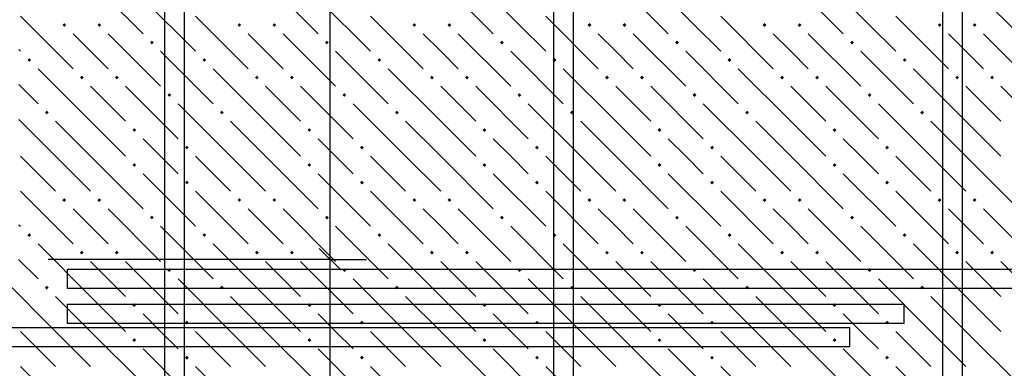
# Model space of a CAD drawing. Header units: millimetres. Extents: x 40580 to 1930067, y -240640 to 81020.
# Tile 440 of 656: x 1126455 to 1129829, y -189775 to -188580. Entities that reach past the tile are written whole.
import ezdxf

# ---------------------------------------------------------------- set-up
doc = ezdxf.new("R2010")
doc.units = ezdxf.units.MM
for name, color, linetype, lineweight in [('Standard', 7, 'Continuous', 25), ('ЖБ Перекрытие верхний уровень', 7, 'Continuous', 35), ('Ребро вкладыша арматура S1', 52, 'Continuous', 25), ('Фоновоя арматура Х1', 52, 'Continuous', 25)]:
    doc.layers.add(name, color=color, linetype=linetype, lineweight=lineweight)

msp = doc.modelspace()

# ---------------------------------------------------------------- hatches: boundary and pattern name
at = {"layer": 'ЖБ Перекрытие верхний уровень', "linetype": 'Continuous', "lineweight": -3, "transparency": 33554687}
for points in [[(1126600.9, -188598.3), (1126607.4, -188591.8), (1126613.9, -188598.3), (1126607.4, -188604.8)], [(1126720.9, -188598.3), (1126727.4, -188591.8), (1126733.9, -188598.3), (1126727.4, -188604.8)], [(1127200.9, -188598.3), (1127207.4, -188591.8), (1127213.9, -188598.3), (1127207.4, -188604.8)], [(1127320.9, -188598.3), (1127327.4, -188591.8), (1127333.9, -188598.3), (1127327.4, -188604.8)], [(1127800.9, -188598.3), (1127807.4, -188591.8), (1127813.9, -188598.3), (1127807.4, -188604.8)], [(1127920.9, -188598.3), (1127927.4, -188591.8), (1127933.9, -188598.3), (1127927.4, -188604.8)], [(1128400.9, -188598.3), (1128407.4, -188591.8), (1128413.9, -188598.3), (1128407.4, -188604.8)], [(1128520.9, -188598.3), (1128527.4, -188591.8), (1128533.9, -188598.3), (1128527.4, -188604.8)], [(1129000.9, -188598.3), (1129007.4, -188591.8), (1129013.9, -188598.3), (1129007.4, -188604.8)], [(1129120.9, -188598.3), (1129127.4, -188591.8), (1129133.9, -188598.3), (1129127.4, -188604.8)], [(1129600.9, -188598.3), (1129607.4, -188591.8), (1129613.9, -188598.3), (1129607.4, -188604.8)], [(1129720.9, -188598.3), (1129727.4, -188591.8), (1129733.9, -188598.3), (1129727.4, -188604.8)], [(1126900.9, -188658.3), (1126907.4, -188651.8), (1126913.9, -188658.3), (1126907.4, -188664.8)], [(1127500.9, -188658.3), (1127507.4, -188651.8), (1127513.9, -188658.3), (1127507.4, -188664.8)], [(1128100.9, -188658.3), (1128107.4, -188651.8), (1128113.9, -188658.3), (1128107.4, -188664.8)], [(1128700.9, -188658.3), (1128707.4, -188651.8), (1128713.9, -188658.3), (1128707.4, -188664.8)], [(1129300.9, -188658.3), (1129307.4, -188651.8), (1129313.9, -188658.3), (1129307.4, -188664.8)], [(1126480.9, -188718.3), (1126487.4, -188711.8), (1126493.9, -188718.3), (1126487.4, -188724.8)], [(1127080.9, -188718.3), (1127087.4, -188711.8), (1127093.9, -188718.3), (1127087.4, -188724.8)], [(1127680.9, -188718.3), (1127687.4, -188711.8), (1127693.9, -188718.3), (1127687.4, -188724.8)], [(1128280.9, -188718.3), (1128287.4, -188711.8), (1128293.9, -188718.3), (1128287.4, -188724.8)], [(1128880.9, -188718.3), (1128887.4, -188711.8), (1128893.9, -188718.3), (1128887.4, -188724.8)], [(1129480.9, -188718.3), (1129487.4, -188711.8), (1129493.9, -188718.3), (1129487.4, -188724.8)], [(1126660.9, -188778.3), (1126667.4, -188771.8), (1126673.9, -188778.3), (1126667.4, -188784.8)], [(1126780.9, -188778.3), (1126787.4, -188771.8), (1126793.9, -188778.3), (1126787.4, -188784.8)], [(1127260.9, -188778.3), (1127267.4, -188771.8), (1127273.9, -188778.3), (1127267.4, -188784.8)], [(1127380.9, -188778.3), (1127387.4, -188771.8), (1127393.9, -188778.3), (1127387.4, -188784.8)], [(1127860.9, -188778.3), (1127867.4, -188771.8), (1127873.9, -188778.3), (1127867.4, -188784.8)], [(1127980.9, -188778.3), (1127987.4, -188771.8), (1127993.9, -188778.3), (1127987.4, -188784.8)], [(1128460.9, -188778.3), (1128467.4, -188771.8), (1128473.9, -188778.3), (1128467.4, -188784.8)], [(1128580.9, -188778.3), (1128587.4, -188771.8), (1128593.9, -188778.3), (1128587.4, -188784.8)], [(1129060.9, -188778.3), (1129067.4, -188771.8), (1129073.9, -188778.3), (1129067.4, -188784.8)], [(1129180.9, -188778.3), (1129187.4, -188771.8), (1129193.9, -188778.3), (1129187.4, -188784.8)], [(1129660.9, -188778.3), (1129667.4, -188771.8), (1129673.9, -188778.3), (1129667.4, -188784.8)], [(1129780.9, -188778.3), (1129787.4, -188771.8), (1129793.9, -188778.3), (1129787.4, -188784.8)], [(1126960.9, -188838.3), (1126967.4, -188831.8), (1126973.9, -188838.3), (1126967.4, -188844.8)], [(1127560.9, -188838.3), (1127567.4, -188831.8), (1127573.9, -188838.3), (1127567.4, -188844.8)], [(1128160.9, -188838.3), (1128167.4, -188831.8), (1128173.9, -188838.3), (1128167.4, -188844.8)], [(1128760.9, -188838.3), (1128767.4, -188831.8), (1128773.9, -188838.3), (1128767.4, -188844.8)], [(1129360.9, -188838.3), (1129367.4, -188831.8), (1129373.9, -188838.3), (1129367.4, -188844.8)], [(1126540.9, -188898.3), (1126547.4, -188891.8), (1126553.9, -188898.3), (1126547.4, -188904.8)], [(1127140.9, -188898.3), (1127147.4, -188891.8), (1127153.9, -188898.3), (1127147.4, -188904.8)], [(1127740.9, -188898.3), (1127747.4, -188891.8), (1127753.9, -188898.3), (1127747.4, -188904.8)], [(1128340.9, -188898.3), (1128347.4, -188891.8), (1128353.9, -188898.3), (1128347.4, -188904.8)], [(1128940.9, -188898.3), (1128947.4, -188891.8), (1128953.9, -188898.3), (1128947.4, -188904.8)], [(1129540.9, -188898.3), (1129547.4, -188891.8), (1129553.9, -188898.3), (1129547.4, -188904.8)], [(1126840.9, -188958.3), (1126847.4, -188951.8), (1126853.9, -188958.3), (1126847.4, -188964.8)], [(1127440.9, -188958.3), (1127447.4, -188951.8), (1127453.9, -188958.3), (1127447.4, -188964.8)], [(1128040.9, -188958.3), (1128047.4, -188951.8), (1128053.9, -188958.3), (1128047.4, -188964.8)], [(1128640.9, -188958.3), (1128647.4, -188951.8), (1128653.9, -188958.3), (1128647.4, -188964.8)], [(1129240.9, -188958.3), (1129247.4, -188951.8), (1129253.9, -188958.3), (1129247.4, -188964.8)], [(1127020.9, -189018.3), (1127027.4, -189011.8), (1127033.9, -189018.3), (1127027.4, -189024.8)], [(1127620.9, -189018.3), (1127627.4, -189011.8), (1127633.9, -189018.3), (1127627.4, -189024.8)], [(1128220.9, -189018.3), (1128227.4, -189011.8), (1128233.9, -189018.3), (1128227.4, -189024.8)], [(1128820.9, -189018.3), (1128827.4, -189011.8), (1128833.9, -189018.3), (1128827.4, -189024.8)], [(1129420.9, -189018.3), (1129427.4, -189011.8), (1129433.9, -189018.3), (1129427.4, -189024.8)], [(1126840.9, -189078.3), (1126847.4, -189071.8), (1126853.9, -189078.3), (1126847.4, -189084.8)], [(1127440.9, -189078.3), (1127447.4, -189071.8), (1127453.9, -189078.3), (1127447.4, -189084.8)], [(1128040.9, -189078.3), (1128047.4, -189071.8), (1128053.9, -189078.3), (1128047.4, -189084.8)], [(1128640.9, -189078.3), (1128647.4, -189071.8), (1128653.9, -189078.3), (1128647.4, -189084.8)], [(1129240.9, -189078.3), (1129247.4, -189071.8), (1129253.9, -189078.3), (1129247.4, -189084.8)], [(1127020.9, -189138.3), (1127027.4, -189131.8), (1127033.9, -189138.3), (1127027.4, -189144.8)], [(1127620.9, -189138.3), (1127627.4, -189131.8), (1127633.9, -189138.3), (1127627.4, -189144.8)], [(1128220.9, -189138.3), (1128227.4, -189131.8), (1128233.9, -189138.3), (1128227.4, -189144.8)], [(1128820.9, -189138.3), (1128827.4, -189131.8), (1128833.9, -189138.3), (1128827.4, -189144.8)], [(1129420.9, -189138.3), (1129427.4, -189131.8), (1129433.9, -189138.3), (1129427.4, -189144.8)], [(1126600.9, -189198.3), (1126607.4, -189191.8), (1126613.9, -189198.3), (1126607.4, -189204.8)], [(1126720.9, -189198.3), (1126727.4, -189191.8), (1126733.9, -189198.3), (1126727.4, -189204.8)], [(1127200.9, -189198.3), (1127207.4, -189191.8), (1127213.9, -189198.3), (1127207.4, -189204.8)], [(1127320.9, -189198.3), (1127327.4, -189191.8), (1127333.9, -189198.3), (1127327.4, -189204.8)], [(1127800.9, -189198.3), (1127807.4, -189191.8), (1127813.9, -189198.3), (1127807.4, -189204.8)], [(1127920.9, -189198.3), (1127927.4, -189191.8), (1127933.9, -189198.3), (1127927.4, -189204.8)], [(1128400.9, -189198.3), (1128407.4, -189191.8), (1128413.9, -189198.3), (1128407.4, -189204.8)], [(1128520.9, -189198.3), (1128527.4, -189191.8), (1128533.9, -189198.3), (1128527.4, -189204.8)], [(1129000.9, -189198.3), (1129007.4, -189191.8), (1129013.9, -189198.3), (1129007.4, -189204.8)], [(1129120.9, -189198.3), (1129127.4, -189191.8), (1129133.9, -189198.3), (1129127.4, -189204.8)], [(1129600.9, -189198.3), (1129607.4, -189191.8), (1129613.9, -189198.3), (1129607.4, -189204.8)], [(1129720.9, -189198.3), (1129727.4, -189191.8), (1129733.9, -189198.3), (1129727.4, -189204.8)], [(1126900.9, -189258.3), (1126907.4, -189251.8), (1126913.9, -189258.3), (1126907.4, -189264.8)], [(1127500.9, -189258.3), (1127507.4, -189251.8), (1127513.9, -189258.3), (1127507.4, -189264.8)], [(1128100.9, -189258.3), (1128107.4, -189251.8), (1128113.9, -189258.3), (1128107.4, -189264.8)], [(1128700.9, -189258.3), (1128707.4, -189251.8), (1128713.9, -189258.3), (1128707.4, -189264.8)], [(1129300.9, -189258.3), (1129307.4, -189251.8), (1129313.9, -189258.3), (1129307.4, -189264.8)], [(1126480.9, -189318.3), (1126487.4, -189311.8), (1126493.9, -189318.3), (1126487.4, -189324.8)], [(1127080.9, -189318.3), (1127087.4, -189311.8), (1127093.9, -189318.3), (1127087.4, -189324.8)], [(1127680.9, -189318.3), (1127687.4, -189311.8), (1127693.9, -189318.3), (1127687.4, -189324.8)], [(1128280.9, -189318.3), (1128287.4, -189311.8), (1128293.9, -189318.3), (1128287.4, -189324.8)], [(1128880.9, -189318.3), (1128887.4, -189311.8), (1128893.9, -189318.3), (1128887.4, -189324.8)], [(1129480.9, -189318.3), (1129487.4, -189311.8), (1129493.9, -189318.3), (1129487.4, -189324.8)], [(1126660.9, -189378.3), (1126667.4, -189371.8), (1126673.9, -189378.3), (1126667.4, -189384.8)], [(1126780.9, -189378.3), (1126787.4, -189371.8), (1126793.9, -189378.3), (1126787.4, -189384.8)], [(1127260.9, -189378.3), (1127267.4, -189371.8), (1127273.9, -189378.3), (1127267.4, -189384.8)], [(1127380.9, -189378.3), (1127387.4, -189371.8), (1127393.9, -189378.3), (1127387.4, -189384.8)], [(1127860.9, -189378.3), (1127867.4, -189371.8), (1127873.9, -189378.3), (1127867.4, -189384.8)], [(1127980.9, -189378.3), (1127987.4, -189371.8), (1127993.9, -189378.3), (1127987.4, -189384.8)], [(1128460.9, -189378.3), (1128467.4, -189371.8), (1128473.9, -189378.3), (1128467.4, -189384.8)], [(1128580.9, -189378.3), (1128587.4, -189371.8), (1128593.9, -189378.3), (1128587.4, -189384.8)], [(1129060.9, -189378.3), (1129067.4, -189371.8), (1129073.9, -189378.3), (1129067.4, -189384.8)], [(1129180.9, -189378.3), (1129187.4, -189371.8), (1129193.9, -189378.3), (1129187.4, -189384.8)], [(1129660.9, -189378.3), (1129667.4, -189371.8), (1129673.9, -189378.3), (1129667.4, -189384.8)], [(1129780.9, -189378.3), (1129787.4, -189371.8), (1129793.9, -189378.3), (1129787.4, -189384.8)], [(1126960.9, -189438.3), (1126967.4, -189431.8), (1126973.9, -189438.3), (1126967.4, -189444.8)], [(1127560.9, -189438.3), (1127567.4, -189431.8), (1127573.9, -189438.3), (1127567.4, -189444.8)], [(1128160.9, -189438.3), (1128167.4, -189431.8), (1128173.9, -189438.3), (1128167.4, -189444.8)], [(1128760.9, -189438.3), (1128767.4, -189431.8), (1128773.9, -189438.3), (1128767.4, -189444.8)], [(1129360.9, -189438.3), (1129367.4, -189431.8), (1129373.9, -189438.3), (1129367.4, -189444.8)], [(1126540.9, -189498.3), (1126547.4, -189491.8), (1126553.9, -189498.3), (1126547.4, -189504.8)], [(1127140.9, -189498.3), (1127147.4, -189491.8), (1127153.9, -189498.3), (1127147.4, -189504.8)], [(1127740.9, -189498.3), (1127747.4, -189491.8), (1127753.9, -189498.3), (1127747.4, -189504.8)], [(1128340.9, -189498.3), (1128347.4, -189491.8), (1128353.9, -189498.3), (1128347.4, -189504.8)], [(1128940.9, -189498.3), (1128947.4, -189491.8), (1128953.9, -189498.3), (1128947.4, -189504.8)], [(1129540.9, -189498.3), (1129547.4, -189491.8), (1129553.9, -189498.3), (1129547.4, -189504.8)], [(1126840.9, -189558.3), (1126847.4, -189551.8), (1126853.9, -189558.3), (1126847.4, -189564.8)], [(1127440.9, -189558.3), (1127447.4, -189551.8), (1127453.9, -189558.3), (1127447.4, -189564.8)], [(1128040.9, -189558.3), (1128047.4, -189551.8), (1128053.9, -189558.3), (1128047.4, -189564.8)], [(1128640.9, -189558.3), (1128647.4, -189551.8), (1128653.9, -189558.3), (1128647.4, -189564.8)], [(1129240.9, -189558.3), (1129247.4, -189551.8), (1129253.9, -189558.3), (1129247.4, -189564.8)], [(1127020.9, -189618.3), (1127027.4, -189611.8), (1127033.9, -189618.3), (1127027.4, -189624.8)], [(1127620.9, -189618.3), (1127627.4, -189611.8), (1127633.9, -189618.3), (1127627.4, -189624.8)], [(1128220.9, -189618.3), (1128227.4, -189611.8), (1128233.9, -189618.3), (1128227.4, -189624.8)], [(1128820.9, -189618.3), (1128827.4, -189611.8), (1128833.9, -189618.3), (1128827.4, -189624.8)], [(1129420.9, -189618.3), (1129427.4, -189611.8), (1129433.9, -189618.3), (1129427.4, -189624.8)], [(1126840.9, -189678.3), (1126847.4, -189671.8), (1126853.9, -189678.3), (1126847.4, -189684.8)], [(1127440.9, -189678.3), (1127447.4, -189671.8), (1127453.9, -189678.3), (1127447.4, -189684.8)], [(1128040.9, -189678.3), (1128047.4, -189671.8), (1128053.9, -189678.3), (1128047.4, -189684.8)], [(1128640.9, -189678.3), (1128647.4, -189671.8), (1128653.9, -189678.3), (1128647.4, -189684.8)], [(1129240.9, -189678.3), (1129247.4, -189671.8), (1129253.9, -189678.3), (1129247.4, -189684.8)], [(1127020.9, -189738.3), (1127027.4, -189731.8), (1127033.9, -189738.3), (1127027.4, -189744.8)], [(1127620.9, -189738.3), (1127627.4, -189731.8), (1127633.9, -189738.3), (1127627.4, -189744.8)], [(1128220.9, -189738.3), (1128227.4, -189731.8), (1128233.9, -189738.3), (1128227.4, -189744.8)], [(1128820.9, -189738.3), (1128827.4, -189731.8), (1128833.9, -189738.3), (1128827.4, -189744.8)], [(1129420.9, -189738.3), (1129427.4, -189731.8), (1129433.9, -189738.3), (1129427.4, -189744.8)]]:
    msp.add_hatch(color=7, dxfattribs=at).paths.add_polyline_path(points, flags=16)

# ---------------------------------------------------------------- linework, layer by layer
at = {"color": 38, "linetype": 'Continuous', "lineweight": 25, "true_color": 0x5f1e0f, "transparency": 33554687}
msp.add_lwpolyline([(1126618.4, -189554.9), (1129485.1, -189554.9), (1129485.1, -189621.6), (1126618.4, -189621.6), (1126618.4, -189554.9)], dxfattribs=at)
at = {"layer": 'Standard', "color": 7, "linetype": 'Continuous', "lineweight": -3, "transparency": 33554687}
msp.add_line((1127518.4, -189401.6), (1127518.4, -186734.9), dxfattribs=at)
at = {"layer": 'Standard', "color": 7, "linetype": 'Continuous', "lineweight": 25, "transparency": 33554687}
msp.add_line((1127555.9, -189439.1), (1127480.9, -189364.1), dxfattribs=at)
at = {"layer": 'Standard', "color": 251, "linetype": 'Continuous', "lineweight": -3, "true_color": 0x656565, "transparency": 33554687}
for q in [(1127393.4, -189401.6), (1127643.4, -189401.6)]:
    msp.add_line((1127518.4, -189401.6), q, dxfattribs=at)
msp.add_lwpolyline([(1127518.4, -189401.6), (1127487, -189401.6), (1127487, -189401.6), (1127487, -189401.6), (1127487, -189401.6), (1126551.8, -189401.6)], dxfattribs=at)
at = {"layer": 'Standard', "color": 7, "linetype": 'Continuous', "lineweight": -3, "transparency": 33554687}
msp.add_lwpolyline([(1127518.4, -190734.9), (1127518.4, -190341.2), (1127518.4, -190341.2), (1127518.4, -189401.6)], dxfattribs=at)
at = {"layer": 'ЖБ Перекрытие верхний уровень', "color": 9, "linetype": 'Continuous', "lineweight": -3, "true_color": 0xc7c7c7, "transparency": 33554687}
for p, q in [((1126697.4, -188448.3), (1126877.4, -188628.3)), ((1127297.4, -188448.3), (1127477.4, -188628.3)), ((1127897.4, -188448.3), (1128077.4, -188628.3)), ((1128497.4, -188448.3), (1128677.4, -188628.3)), ((1129097.4, -188448.3), (1129277.4, -188628.3)), ((1129697.4, -188448.3), (1129877.4, -188628.3)), ((1126877.4, -188508.3), (1127057.4, -188688.3)), ((1127477.4, -188508.3), (1127657.4, -188688.3)), ((1128077.4, -188508.3), (1128257.4, -188688.3)), ((1128677.4, -188508.3), (1128857.4, -188688.3)), ((1129277.4, -188508.3), (1129457.4, -188688.3)), ((1126457.4, -188568.3), (1126637.4, -188748.3)), ((1127057.4, -188568.3), (1127237.4, -188748.3)), ((1127657.4, -188568.3), (1127837.4, -188748.3)), ((1128257.4, -188568.3), (1128437.4, -188748.3)), ((1128857.4, -188568.3), (1129037.4, -188748.3)), ((1129457.4, -188568.3), (1129637.4, -188748.3)), ((1126697.4, -188688.3), (1126637.4, -188628.3)), ((1126757.4, -188628.3), (1126937.4, -188808.3)), ((1127297.4, -188688.3), (1127237.4, -188628.3)), ((1127357.4, -188628.3), (1127537.4, -188808.3)), ((1127897.4, -188688.3), (1127837.4, -188628.3)), ((1127957.4, -188628.3), (1128137.4, -188808.3)), ((1128497.4, -188688.3), (1128437.4, -188628.3)), ((1128557.4, -188628.3), (1128737.4, -188808.3)), ((1129097.4, -188688.3), (1129037.4, -188628.3)), ((1129157.4, -188628.3), (1129337.4, -188808.3)), ((1129697.4, -188688.3), (1129637.4, -188628.3)), ((1129757.4, -188628.3), (1129937.4, -188808.3)), ((1126451.8, -188682.7), (1126457.4, -188688.3)), ((1126757.4, -188748.3), (1126697.4, -188688.3)), ((1126937.4, -188688.3), (1127117.4, -188868.3)), ((1127357.4, -188748.3), (1127297.4, -188688.3)), ((1127537.4, -188688.3), (1127717.4, -188868.3)), ((1127957.4, -188748.3), (1127897.4, -188688.3)), ((1128137.4, -188688.3), (1128317.4, -188868.3)), ((1128557.4, -188748.3), (1128497.4, -188688.3)), ((1128737.4, -188688.3), (1128917.4, -188868.3)), ((1129157.4, -188748.3), (1129097.4, -188688.3)), ((1129337.4, -188688.3), (1129517.4, -188868.3)), ((1129757.4, -188748.3), (1129697.4, -188688.3)), ((1126697.4, -188928.3), (1126517.4, -188748.3)), ((1127297.4, -188928.3), (1127117.4, -188748.3)), ((1127897.4, -188928.3), (1127717.4, -188748.3)), ((1128497.4, -188928.3), (1128317.4, -188748.3)), ((1129097.4, -188928.3), (1128917.4, -188748.3)), ((1129697.4, -188928.3), (1129517.4, -188748.3)), ((1126451.8, -188802.7), (1126517.4, -188868.3)), ((1126697.4, -188808.3), (1126817.4, -188928.3)), ((1126817.4, -188808.3), (1126997.4, -188988.3)), ((1127297.4, -188808.3), (1127417.4, -188928.3)), ((1127417.4, -188808.3), (1127597.4, -188988.3)), ((1127897.4, -188808.3), (1128017.4, -188928.3)), ((1128017.4, -188808.3), (1128197.4, -188988.3)), ((1128497.4, -188808.3), (1128617.4, -188928.3)), ((1128617.4, -188808.3), (1128797.4, -188988.3)), ((1129097.4, -188808.3), (1129217.4, -188928.3)), ((1129217.4, -188808.3), (1129397.4, -188988.3)), ((1129697.4, -188808.3), (1129817.4, -188928.3)), ((1129817.4, -188808.3), (1129997.4, -188988.3)), ((1127177.4, -189048.3), (1126997.4, -188868.3)), ((1127777.4, -189048.3), (1127597.4, -188868.3)), ((1128377.4, -189048.3), (1128197.4, -188868.3)), ((1128977.4, -189048.3), (1128797.4, -188868.3)), ((1129577.4, -189048.3), (1129397.4, -188868.3)), ((1126577.4, -189048.3), (1126451.8, -188922.7)), ((1126577.4, -188928.3), (1126697.4, -189048.3)), ((1126697.4, -188928.3), (1126817.4, -189048.3)), ((1127177.4, -188928.3), (1127297.4, -189048.3)), ((1127297.4, -188928.3), (1127417.4, -189048.3)), ((1127777.4, -188928.3), (1127897.4, -189048.3)), ((1127897.4, -188928.3), (1128017.4, -189048.3)), ((1128377.4, -188928.3), (1128497.4, -189048.3)), ((1128497.4, -188928.3), (1128617.4, -189048.3)), ((1128977.4, -188928.3), (1129097.4, -189048.3)), ((1129097.4, -188928.3), (1129217.4, -189048.3)), ((1129577.4, -188928.3), (1129697.4, -189048.3)), ((1129697.4, -188928.3), (1129817.4, -189048.3)), ((1126937.4, -189048.3), (1126877.4, -188988.3)), ((1127537.4, -189048.3), (1127477.4, -188988.3)), ((1128137.4, -189048.3), (1128077.4, -188988.3)), ((1128737.4, -189048.3), (1128677.4, -188988.3)), ((1129337.4, -189048.3), (1129277.4, -188988.3)), ((1126457.4, -189048.3), (1126577.4, -189168.3)), ((1126577.4, -189048.3), (1126697.4, -189168.3)), ((1126697.4, -189048.3), (1126877.4, -189228.3)), ((1126997.4, -189108.3), (1126937.4, -189048.3)), ((1127057.4, -189048.3), (1127177.4, -189168.3)), ((1127177.4, -189048.3), (1127297.4, -189168.3)), ((1127297.4, -189048.3), (1127477.4, -189228.3)), ((1127597.4, -189108.3), (1127537.4, -189048.3)), ((1127657.4, -189048.3), (1127777.4, -189168.3)), ((1127777.4, -189048.3), (1127897.4, -189168.3)), ((1127897.4, -189048.3), (1128077.4, -189228.3)), ((1128197.4, -189108.3), (1128137.4, -189048.3)), ((1128257.4, -189048.3), (1128377.4, -189168.3)), ((1128377.4, -189048.3), (1128497.4, -189168.3)), ((1128497.4, -189048.3), (1128677.4, -189228.3)), ((1128797.4, -189108.3), (1128737.4, -189048.3)), ((1128857.4, -189048.3), (1128977.4, -189168.3)), ((1128977.4, -189048.3), (1129097.4, -189168.3)), ((1129097.4, -189048.3), (1129277.4, -189228.3)), ((1129397.4, -189108.3), (1129337.4, -189048.3)), ((1129457.4, -189048.3), (1129577.4, -189168.3)), ((1129577.4, -189048.3), (1129697.4, -189168.3)), ((1129697.4, -189048.3), (1129877.4, -189228.3)), ((1126877.4, -189108.3), (1127057.4, -189288.3)), ((1127477.4, -189108.3), (1127657.4, -189288.3)), ((1128077.4, -189108.3), (1128257.4, -189288.3)), ((1128677.4, -189108.3), (1128857.4, -189288.3)), ((1129277.4, -189108.3), (1129457.4, -189288.3)), ((1126457.4, -189168.3), (1126637.4, -189348.3)), ((1127057.4, -189168.3), (1127237.4, -189348.3)), ((1127657.4, -189168.3), (1127837.4, -189348.3)), ((1128257.4, -189168.3), (1128437.4, -189348.3)), ((1128857.4, -189168.3), (1129037.4, -189348.3)), ((1129457.4, -189168.3), (1129637.4, -189348.3)), ((1126697.4, -189288.3), (1126637.4, -189228.3)), ((1126757.4, -189228.3), (1126937.4, -189408.3)), ((1127297.4, -189288.3), (1127237.4, -189228.3)), ((1127357.4, -189228.3), (1127537.4, -189408.3)), ((1127897.4, -189288.3), (1127837.4, -189228.3)), ((1127957.4, -189228.3), (1128137.4, -189408.3)), ((1128497.4, -189288.3), (1128437.4, -189228.3)), ((1128557.4, -189228.3), (1128737.4, -189408.3)), ((1129097.4, -189288.3), (1129037.4, -189228.3)), ((1129157.4, -189228.3), (1129337.4, -189408.3)), ((1129697.4, -189288.3), (1129637.4, -189228.3)), ((1129757.4, -189228.3), (1129937.4, -189408.3)), ((1126451.8, -189282.7), (1126457.4, -189288.3)), ((1126757.4, -189348.3), (1126697.4, -189288.3)), ((1126937.4, -189288.3), (1127117.4, -189468.3)), ((1127357.4, -189348.3), (1127297.4, -189288.3)), ((1127537.4, -189288.3), (1127717.4, -189468.3)), ((1127957.4, -189348.3), (1127897.4, -189288.3)), ((1128137.4, -189288.3), (1128317.4, -189468.3)), ((1128557.4, -189348.3), (1128497.4, -189288.3)), ((1128737.4, -189288.3), (1128917.4, -189468.3)), ((1129157.4, -189348.3), (1129097.4, -189288.3)), ((1129337.4, -189288.3), (1129517.4, -189468.3)), ((1129757.4, -189348.3), (1129697.4, -189288.3)), ((1126697.4, -189528.3), (1126517.4, -189348.3)), ((1127297.4, -189528.3), (1127117.4, -189348.3)), ((1127897.4, -189528.3), (1127717.4, -189348.3)), ((1128497.4, -189528.3), (1128317.4, -189348.3)), ((1129097.4, -189528.3), (1128917.4, -189348.3)), ((1129697.4, -189528.3), (1129517.4, -189348.3)), ((1126450.6, -189401.6), (1126517.4, -189468.3)), ((1126697.4, -189408.3), (1126817.4, -189528.3)), ((1126817.4, -189408.3), (1126997.4, -189588.3)), ((1127297.4, -189408.3), (1127417.4, -189528.3)), ((1127417.4, -189408.3), (1127597.4, -189588.3)), ((1127897.4, -189408.3), (1128017.4, -189528.3)), ((1128017.4, -189408.3), (1128197.4, -189588.3)), ((1128497.4, -189408.3), (1128617.4, -189528.3)), ((1128617.4, -189408.3), (1128797.4, -189588.3)), ((1129097.4, -189408.3), (1129217.4, -189528.3)), ((1129217.4, -189408.3), (1129397.4, -189588.3)), ((1129697.4, -189408.3), (1129817.4, -189528.3)), ((1129817.4, -189408.3), (1129997.4, -189588.3)), ((1126577.4, -189648.3), (1126397.4, -189468.3)), ((1127177.4, -189648.3), (1126997.4, -189468.3)), ((1127777.4, -189648.3), (1127597.4, -189468.3)), ((1128377.4, -189648.3), (1128197.4, -189468.3)), ((1128977.4, -189648.3), (1128797.4, -189468.3)), ((1129577.4, -189648.3), (1129397.4, -189468.3)), ((1126577.4, -189528.3), (1126697.4, -189648.3)), ((1126697.4, -189528.3), (1126817.4, -189648.3)), ((1127177.4, -189528.3), (1127297.4, -189648.3)), ((1127297.4, -189528.3), (1127417.4, -189648.3)), ((1127777.4, -189528.3), (1127897.4, -189648.3)), ((1127897.4, -189528.3), (1128017.4, -189648.3)), ((1128377.4, -189528.3), (1128497.4, -189648.3)), ((1128497.4, -189528.3), (1128617.4, -189648.3)), ((1128977.4, -189528.3), (1129097.4, -189648.3)), ((1129097.4, -189528.3), (1129217.4, -189648.3)), ((1129577.4, -189528.3), (1129697.4, -189648.3)), ((1129697.4, -189528.3), (1129817.4, -189648.3)), ((1126937.4, -189648.3), (1126877.4, -189588.3)), ((1127537.4, -189648.3), (1127477.4, -189588.3)), ((1128137.4, -189648.3), (1128077.4, -189588.3)), ((1128737.4, -189648.3), (1128677.4, -189588.3)), ((1129337.4, -189648.3), (1129277.4, -189588.3)), ((1126457.4, -189648.3), (1126577.4, -189768.3)), ((1126577.4, -189648.3), (1126697.4, -189768.3)), ((1126697.4, -189648.3), (1126877.4, -189828.3)), ((1126997.4, -189708.3), (1126937.4, -189648.3)), ((1127057.4, -189648.3), (1127177.4, -189768.3)), ((1127177.4, -189648.3), (1127297.4, -189768.3)), ((1127297.4, -189648.3), (1127477.4, -189828.3)), ((1127597.4, -189708.3), (1127537.4, -189648.3)), ((1127657.4, -189648.3), (1127777.4, -189768.3)), ((1127777.4, -189648.3), (1127897.4, -189768.3)), ((1127897.4, -189648.3), (1128077.4, -189828.3)), ((1128197.4, -189708.3), (1128137.4, -189648.3)), ((1128257.4, -189648.3), (1128377.4, -189768.3)), ((1128377.4, -189648.3), (1128497.4, -189768.3)), ((1128497.4, -189648.3), (1128677.4, -189828.3)), ((1128797.4, -189708.3), (1128737.4, -189648.3)), ((1128857.4, -189648.3), (1128977.4, -189768.3)), ((1128977.4, -189648.3), (1129097.4, -189768.3)), ((1129097.4, -189648.3), (1129277.4, -189828.3)), ((1129397.4, -189708.3), (1129337.4, -189648.3)), ((1129457.4, -189648.3), (1129577.4, -189768.3)), ((1129577.4, -189648.3), (1129697.4, -189768.3)), ((1129697.4, -189648.3), (1129877.4, -189828.3)), ((1126877.4, -189708.3), (1127057.4, -189888.3)), ((1127477.4, -189708.3), (1127657.4, -189888.3)), ((1128077.4, -189708.3), (1128257.4, -189888.3)), ((1128677.4, -189708.3), (1128857.4, -189888.3)), ((1129277.4, -189708.3), (1129457.4, -189888.3)), ((1126457.4, -189768.3), (1126637.4, -189948.3)), ((1127057.4, -189768.3), (1127237.4, -189948.3)), ((1127657.4, -189768.3), (1127837.4, -189948.3)), ((1128257.4, -189768.3), (1128437.4, -189948.3)), ((1128857.4, -189768.3), (1129037.4, -189948.3)), ((1129457.4, -189768.3), (1129637.4, -189948.3))]:
    msp.add_line(p, q, dxfattribs=at)
at = {"layer": 'Ребро вкладыша арматура S1', "color": 7, "linetype": 'Continuous', "lineweight": 25, "transparency": 33554687}
msp.add_lwpolyline([(1124752.1, -189634.9), (1129298.8, -189634.9), (1129298.8, -189701.6), (1124752.1, -189701.6), (1124752.1, -189634.9)], dxfattribs=at)
at = {"layer": 'Фоновоя арматура Х1', "color": 251, "linetype": 'Continuous', "lineweight": -3, "true_color": 0x656565, "transparency": 33554687}
for points in [[(1127018.4, -184034.9), (1127018.4, -192101.6), (1126951.8, -192101.6), (1126951.8, -184034.9), (1127018.4, -184034.9)], [(1127018.4, -184034.9), (1127018.4, -192101.6), (1126951.8, -192101.6), (1126951.8, -184034.9), (1127018.4, -184034.9)], [(1128351.8, -184034.9), (1128351.8, -192101.6), (1128285.1, -192101.6), (1128285.1, -184034.9), (1128351.8, -184034.9)], [(1128351.8, -184034.9), (1128351.8, -192101.6), (1128285.1, -192101.6), (1128285.1, -184034.9), (1128351.8, -184034.9)], [(1129685.1, -184034.9), (1129685.1, -192101.6), (1129618.4, -192101.6), (1129618.4, -184034.9), (1129685.1, -184034.9)], [(1129685.1, -184034.9), (1129685.1, -192101.6), (1129618.4, -192101.6), (1129618.4, -184034.9), (1129685.1, -184034.9)], [(1135285.1, -189501.6), (1126618.4, -189501.6), (1126618.4, -189434.9), (1135285.1, -189434.9), (1135285.1, -189501.6)], [(1135285.1, -189501.6), (1126618.4, -189501.6), (1126618.4, -189434.9), (1135285.1, -189434.9), (1135285.1, -189501.6)]]:
    msp.add_lwpolyline(points, dxfattribs=at)

doc.saveas('drawing.dxf')
